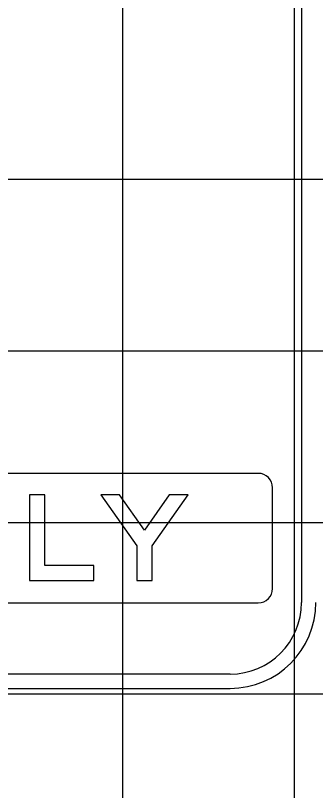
# Model space of a CAD drawing. Extents: x 2193008 to 2198143, y 1236112 to 1237864.
# Drawn here: x 2195813.45 to 2195816.95, y 1237191.98 to 1237201.01 of the extents above; entities that cross this region are included whole.
import ezdxf

# ---------------------------------------------------------------- set-up
doc = ezdxf.new("R2010")
doc.units = 0
for name, color, linetype in [('GSBWFILL', 7, 'Continuous'), ('GSCOLORFILL', 7, 'Continuous'), ('GSOUTLINE', 7, 'Continuous'), ('M-ROADS', 7, 'Continuous')]:
    doc.layers.add(name, color=color, linetype=linetype)

msp = doc.modelspace()

# ---------------------------------------------------------------- linework, layer by layer
at = {"layer": 'GSBWFILL'}
for points in [[(2195814.3681, 1237194.4269), (2195814.3681, 1237194.6019), (2195813.7981, 1237194.6019), (2195813.7981, 1237195.4269), (2195813.6181, 1237195.4269), (2195813.6181, 1237194.4269)], [(2195815.0481, 1237194.8319), (2195815.4681, 1237195.4269), (2195815.2477, 1237195.4269), (2195814.9581, 1237195.0165), (2195814.6684, 1237195.4269), (2195814.4481, 1237195.4269), (2195814.8681, 1237194.8319), (2195814.8681, 1237194.4269), (2195815.0481, 1237194.4269)]]:
    msp.add_lwpolyline(points, close=True, dxfattribs=at)
at = {"layer": 'GSCOLORFILL'}
for p, q in [((2195816.7889, 1237205.6717), (2195816.7889, 1237194.1717)), ((2195816.2847, 1237195.6769), (2195806.6181, 1237195.6769)), ((2195816.4514, 1237194.3352), (2195816.4514, 1237195.5102)), ((2195806.6181, 1237194.1686), (2195816.2847, 1237194.1686)), ((2195815.9556, 1237193.3384), (2195795.9572, 1237193.3384)), ((2195795.9572, 1237193.1717), (2195815.9556, 1237193.1717))]:
    msp.add_line(p, q, dxfattribs=at)
for points in [[(2195814.3681, 1237194.4269), (2195814.3681, 1237194.6019), (2195813.7981, 1237194.6019), (2195813.7981, 1237195.4269), (2195813.6181, 1237195.4269), (2195813.6181, 1237194.4269)], [(2195815.0481, 1237194.8319), (2195815.4681, 1237195.4269), (2195815.2477, 1237195.4269), (2195814.9581, 1237195.0165), (2195814.6684, 1237195.4269), (2195814.4481, 1237195.4269), (2195814.8681, 1237194.8319), (2195814.8681, 1237194.4269), (2195815.0481, 1237194.4269)]]:
    msp.add_lwpolyline(points, close=True, dxfattribs=at)
for centre, radius, start, end in [((2195816.2847, 1237195.5102), 0.1667, 0, 90), ((2195816.2847, 1237194.3352), 0.1667, 270, 0), ((2195815.9556, 1237194.1717), 1, 270, 0), ((2195815.9556, 1237194.1717), 0.8333, 270, 0)]:
    msp.add_arc(centre, radius, start, end, dxfattribs=at)
at = {"layer": 'GSOUTLINE'}
for points in [[(2195814.3681, 1237194.4269), (2195814.3681, 1237194.6019), (2195813.7981, 1237194.6019), (2195813.7981, 1237195.4269), (2195813.6181, 1237195.4269), (2195813.6181, 1237194.4269)], [(2195815.0481, 1237194.8319), (2195815.4681, 1237195.4269), (2195815.2477, 1237195.4269), (2195814.9581, 1237195.0165), (2195814.6684, 1237195.4269), (2195814.4481, 1237195.4269), (2195814.8681, 1237194.8319), (2195814.8681, 1237194.4269), (2195815.0481, 1237194.4269)]]:
    msp.add_lwpolyline(points, close=True, dxfattribs=at)
at = {"layer": 'M-ROADS'}
for p, q in [((2195814.7065, 1237163.1062), (2195814.7065, 1237223.1062)), ((2195816.7065, 1237163.1062), (2195816.7065, 1237223.1062)), ((2195734.7065, 1237199.1062), (2195864.7065, 1237199.1062)), ((2195734.7065, 1237197.1062), (2195864.7065, 1237197.1062)), ((2195734.7065, 1237195.1062), (2195864.7065, 1237195.1062)), ((2195734.7065, 1237193.1062), (2195864.7065, 1237193.1062))]:
    msp.add_line(p, q, dxfattribs=at)

doc.saveas('drawing.dxf')
